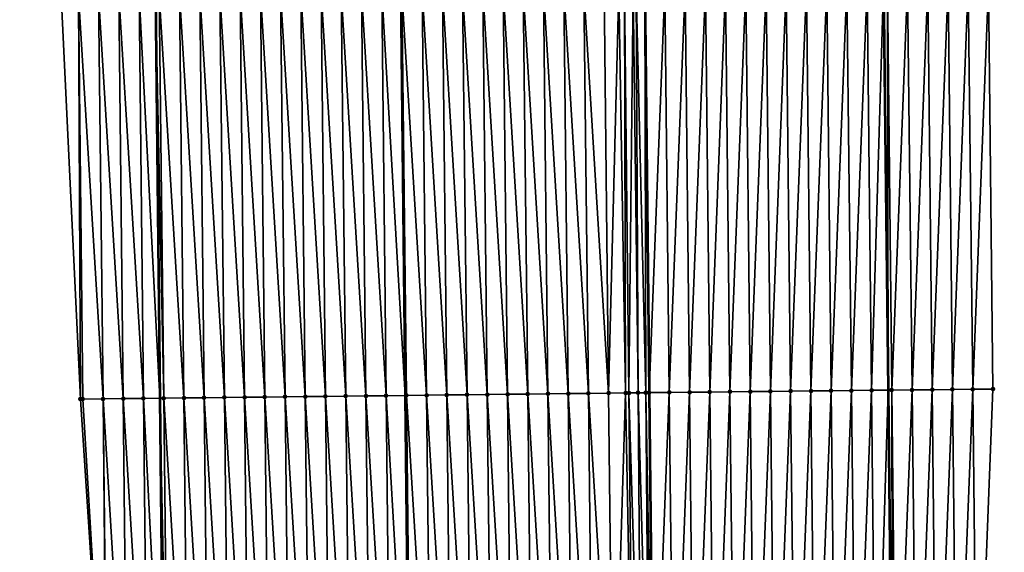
# Model space of a CAD drawing. Header units: feet. Extents: x 2007189 to 2022806, y 818621 to 837694.
# Tile 511 of 656: x 2011316 to 2011364, y 832099 to 832125. Entities that reach past the tile are written whole.
import ezdxf

# ---------------------------------------------------------------- set-up
doc = ezdxf.new("R2010")
doc.units = ezdxf.units.FT
doc.header["$MEASUREMENT"] = 0
for name, color, linetype, lineweight in [('EP_Travel Lane', 172, 'Continuous', 53), ('Road Shots', 141, 'Continuous', 100), ('Road X-Section', 40, 'Continuous', 13), ('STRIPING', 60, 'Continuous', 53)]:
    doc.layers.add(name, color=color, linetype=linetype, lineweight=lineweight)
doc.layers.add('I-77-MM17-21_SB-Surface-Border', color=7, linetype='Continuous')
doc.layers.add('I-77-MM17-21_SB-Surface-TIN', color=7, linetype='Continuous')

msp = doc.modelspace()

# ---------------------------------------------------------------- linework, layer by layer
at = {"layer": 'EP_Travel Lane'}
for points in [[(2011356.303865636, 832326.955355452, 312.9911040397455), (2011356.508024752, 832306.9613754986, 313.4390482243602), (2011356.712182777, 832286.9675023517, 313.891388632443), (2011356.916329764, 832266.9747101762, 314.3882226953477), (2011357.120475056, 832246.9820840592, 314.8918918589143), (2011357.324624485, 832226.9890527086, 315.3788812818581), (2011357.528767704, 832206.9966295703, 315.8909078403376), (2011357.732922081, 832187.0031137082, 316.3579517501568), (2011357.937070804, 832167.0101515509, 316.8477892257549), (2011358.186010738, 832147.0356922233, 317.3389536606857), (2011358.404212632, 832127.0430887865, 317.8372866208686), (2011358.622418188, 832107.0501497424, 318.3218235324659), (2011358.840621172, 832087.0574463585, 318.8160513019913), (2011359.050013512, 832067.0566647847, 319.3026306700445)], [(2011320.229404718, 832326.6001406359, 312.6633552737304), (2011320.433561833, 832306.6063565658, 313.1193621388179), (2011320.637717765, 832286.612688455, 313.5801420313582), (2011320.841858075, 832266.6205501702, 314.1038907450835), (2011321.04600702, 832246.627566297, 314.5928343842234), (2011321.25015646, 832226.6345338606, 315.0797791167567), (2011321.454310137, 832206.6410865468, 315.5496429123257), (2011321.658457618, 832186.6482460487, 316.0444922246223), (2011321.862608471, 832166.6550752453, 316.5257416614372), (2011322.19731269, 832146.6354123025, 317.0341236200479), (2011322.41078247, 832126.6427959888, 317.5340502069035), (2011322.624254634, 832106.6499563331, 318.0248017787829), (2011322.837730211, 832086.6567971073, 318.5024106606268), (2011323.04584078, 832066.6776589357, 318.9931472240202)]]:
    msp.add_polyline3d(points, dxfattribs=at)
at = {"layer": 'I-77-MM17-21_SB-Surface-Border', "color": 3, "linetype": 'Continuous', "lineweight": -3}
for points in [[(2011360.576339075, 832326.9923546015, 312.8212288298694), (2011360.768798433, 832306.9985748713, 313.2820486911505), (2011362.961188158, 832287.0216548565, 313.6444405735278), (2011363.153639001, 832267.0287597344, 314.1416713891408), (2011363.346088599, 832247.0359939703, 314.6442266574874), (2011363.538540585, 832227.0429801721, 315.1365726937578), (2011363.730993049, 832207.0499166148, 315.6268744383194), (2011363.92344892, 832187.0564991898, 316.1026031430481), (2011364.115901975, 832167.0633742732, 316.5903754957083), (2011364.37155247, 832147.0969785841, 317.0826590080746), (2011363.589845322, 832127.0945013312, 317.6237905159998), (2011363.808091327, 832107.101773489, 318.1169875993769), (2011363.026387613, 832087.09898173, 318.6451965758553), (2011363.235850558, 832067.0959751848, 319.1299990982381)], [(2011321.215974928, 832066.6576875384, 318.9463018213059), (2011320.000191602, 832086.6238370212, 318.4208472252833), (2011318.692486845, 832106.6042119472, 317.9087439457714), (2011317.744408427, 832126.5883094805, 317.3882814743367), (2011316.97201691, 832146.5747154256, 316.8838743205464), (2011316.705161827, 832166.601694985, 316.372026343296), (2011316.399777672, 832186.5931513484, 315.8603220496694), (2011315.963001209, 832206.5836005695, 315.3592159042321), (2011315.691599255, 832226.5764894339, 314.8930111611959), (2011315.945215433, 832246.5744630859, 314.4280762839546), (2011316.23489228, 832266.572610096, 313.9559899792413), (2011316.927647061, 832286.5743075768, 313.4703408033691), (2011316.609015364, 832306.5666513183, 313.000406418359), (2011317.983130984, 832326.5768164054, 312.5933194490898)]]:
    msp.add_polyline3d(points, dxfattribs=at)
at = {"layer": 'I-77-MM17-21_SB-Surface-TIN', "color": 128, "linetype": 'Continuous', "lineweight": -3}
for points in [[(2011340.8093911, 832106.857172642, 318.3824271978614), (2011340.591138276, 832126.8505251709, 317.914900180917), (2011339.591205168, 832126.8389394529, 317.8873591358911)], [(2011341.80932419, 832106.8687600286, 318.410036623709), (2011341.591071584, 832126.8620925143, 317.9416860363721), (2011340.591138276, 832126.8505251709, 317.914900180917)], [(2011340.8093911, 832106.857172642, 318.3824271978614), (2011341.80932419, 832106.8687600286, 318.410036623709), (2011340.591138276, 832126.8505251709, 317.914900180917)], [(2011342.809257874, 832106.8802929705, 318.4354083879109), (2011342.591005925, 832126.8735652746, 317.9645845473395), (2011341.591071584, 832126.8620925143, 317.9416860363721)], [(2011341.80932419, 832106.8687600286, 318.410036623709), (2011342.809257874, 832106.8802929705, 318.4354083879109), (2011341.591071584, 832126.8620925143, 317.9416860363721)], [(2011343.809191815, 832106.8918023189, 318.4598104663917), (2011343.590939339, 832126.8851229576, 317.9909733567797), (2011342.591005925, 832126.8735652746, 317.9645845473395)], [(2011342.809257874, 832106.8802929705, 318.4354083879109), (2011343.809191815, 832106.8918023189, 318.4598104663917), (2011342.591005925, 832126.8735652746, 317.9645845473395)], [(2011344.809125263, 832106.9033568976, 318.4860715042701), (2011344.590872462, 832126.8967072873, 318.0184573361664), (2011343.590939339, 832126.8851229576, 317.9909733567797)], [(2011343.809191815, 832106.8918023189, 318.4598104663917), (2011344.809125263, 832106.9033568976, 318.4860715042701), (2011343.590939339, 832126.8851229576, 317.9909733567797)], [(2011344.809125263, 832106.9033568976, 318.4860715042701), (2011345.308499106, 832126.9049450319, 318.0350572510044), (2011344.590872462, 832126.8967072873, 318.0184573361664)], [(2011344.809125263, 832106.9033568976, 318.4860715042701), (2011345.644151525, 832106.9129067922, 318.5039281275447), (2011345.308499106, 832126.9049450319, 318.0350572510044)], [(2011345.644151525, 832106.9129067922, 318.5039281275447), (2011345.590807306, 832126.9081339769, 318.0394623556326), (2011345.308499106, 832126.9049450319, 318.0350572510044)], [(2011345.809060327, 832106.9147634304, 318.5062478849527), (2011346.014740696, 832126.9128420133, 318.042760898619), (2011345.590807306, 832126.9081339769, 318.0394623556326)], [(2011345.644151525, 832106.9129067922, 318.5039281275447), (2011345.809060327, 832106.9147634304, 318.5062478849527), (2011345.590807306, 832126.9081339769, 318.0394623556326)], [(2011345.809060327, 832106.9147634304, 318.5062478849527), (2011346.265541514, 832106.9198328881, 318.5097978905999), (2011346.014740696, 832126.9128420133, 318.042760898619)], [(2011346.265541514, 832106.9198328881, 318.5097978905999), (2011346.173493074, 832126.9145811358, 318.043013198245), (2011346.014740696, 832126.9128420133, 318.042760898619)], [(2011346.640471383, 832106.9239416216, 318.5104511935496), (2011346.59073955, 832126.9191060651, 318.0417867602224), (2011346.173493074, 832126.9145811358, 318.043013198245)], [(2011346.265541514, 832106.9198328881, 318.5097978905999), (2011346.640471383, 832106.9239416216, 318.5104511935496), (2011346.173493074, 832126.9145811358, 318.043013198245)], [(2011347.590690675, 832126.9297340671, 318.0299625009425), (2011346.59073955, 832126.9191060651, 318.0417867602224), (2011346.808992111, 832106.9257767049, 318.5102648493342)], [(2011346.640471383, 832106.9239416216, 318.5104511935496), (2011346.808992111, 832106.9257767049, 318.5102648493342), (2011346.59073955, 832126.9191060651, 318.0417867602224)], [(2011347.808942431, 832106.9364794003, 318.5015102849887), (2011347.590690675, 832126.9297340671, 318.0299625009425), (2011346.808992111, 832106.9257767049, 318.5102648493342)], [(2011347.808942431, 832106.9364794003, 318.5015102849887), (2011348.590637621, 832126.940052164, 318.0054046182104), (2011347.590690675, 832126.9297340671, 318.0299625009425)], [(2011347.808942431, 832106.9364794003, 318.5015102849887), (2011348.808887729, 832106.9469484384, 318.483155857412), (2011348.590637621, 832126.940052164, 318.0054046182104)], [(2011348.808887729, 832106.9469484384, 318.483155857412), (2011349.590584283, 832126.9503962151, 317.9819134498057), (2011348.590637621, 832126.940052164, 318.0054046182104)], [(2011348.808887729, 832106.9469484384, 318.483155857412), (2011349.808833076, 832106.9574129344, 318.4646147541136), (2011349.590584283, 832126.9503962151, 317.9819134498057)], [(2011349.808833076, 832106.9574129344, 318.4646147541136), (2011350.590528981, 832126.9609202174, 317.965818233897), (2011349.590584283, 832126.9503962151, 317.9819134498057)], [(2011349.808833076, 832106.9574129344, 318.4646147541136), (2011350.808777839, 832106.9679309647, 318.4482738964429), (2011350.590528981, 832126.9609202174, 317.965818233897)], [(2011350.808777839, 832106.9679309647, 318.4482738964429), (2011351.590472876, 832126.9715177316, 317.9527443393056), (2011350.590528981, 832126.9609202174, 317.965818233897)], [(2011350.808777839, 832106.9679309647, 318.4482738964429), (2011351.808721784, 832106.9785239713, 318.4350145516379), (2011351.590472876, 832126.9715177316, 317.9527443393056)], [(2011351.808721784, 832106.9785239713, 318.4350145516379), (2011352.590416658, 832126.982125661, 317.9400984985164), (2011351.590472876, 832126.9715177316, 317.9527443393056)], [(2011351.808721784, 832106.9785239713, 318.4350145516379), (2011352.808664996, 832106.9891840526, 318.4245119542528), (2011352.590416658, 832126.982125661, 317.9400984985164)], [(2011352.808664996, 832106.9891840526, 318.4245119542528), (2011353.590359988, 832126.9927749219, 317.9291513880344), (2011352.590416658, 832126.982125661, 317.9400984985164)], [(2011352.808664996, 832106.9891840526, 318.4245119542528), (2011353.808608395, 832106.9998271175, 318.413309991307), (2011353.590359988, 832126.9927749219, 317.9291513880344)], [(2011353.808608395, 832106.9998271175, 318.413309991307), (2011354.590305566, 832127.0032183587, 317.909744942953), (2011353.590359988, 832126.9927749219, 317.9291513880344)], [(2011353.808608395, 832106.9998271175, 318.413309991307), (2011354.808553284, 832107.0103335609, 318.3964929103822), (2011354.590305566, 832127.0032183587, 317.909744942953)], [(2011354.808553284, 832107.0103335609, 318.3964929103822), (2011355.590250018, 832127.0137648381, 317.8945735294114), (2011354.590305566, 832127.0032183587, 317.909744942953)], [(2011354.808553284, 832107.0103335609, 318.3964929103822), (2011355.808498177, 832107.0208396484, 318.3796612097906), (2011355.590250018, 832127.0137648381, 317.8945735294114)], [(2011355.808498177, 832107.0208396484, 318.3796612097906), (2011356.590194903, 832127.0242716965, 317.8777736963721), (2011355.590250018, 832127.0137648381, 317.8945735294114)], [(2011355.808498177, 832107.0208396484, 318.3796612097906), (2011356.808442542, 832107.0313941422, 318.3648189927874), (2011356.590194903, 832127.0242716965, 317.8777736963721)], [(2011356.808442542, 832107.0313941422, 318.3648189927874), (2011357.590141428, 832127.0346283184, 317.8547991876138), (2011356.590194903, 832127.0242716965, 317.8777736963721)], [(2011356.808442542, 832107.0313941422, 318.3648189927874), (2011357.808389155, 832107.0417427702, 318.3415157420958), (2011357.590141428, 832127.0346283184, 317.8547991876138)], [(2011357.808389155, 832107.0417427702, 318.3415157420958), (2011358.404212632, 832127.0430887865, 317.8372866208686), (2011357.590141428, 832127.0346283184, 317.8547991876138)], [(2011357.808389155, 832107.0417427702, 318.3415157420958), (2011358.622418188, 832107.0501497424, 318.3218235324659), (2011358.404212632, 832127.0430887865, 317.8372866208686)], [(2011358.590087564, 832127.0450205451, 317.8332880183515), (2011358.404212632, 832127.0430887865, 317.8372866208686), (2011358.622418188, 832107.0501497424, 318.3218235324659)], [(2011358.808336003, 832107.0520698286, 318.3173259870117), (2011359.590037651, 832127.0550508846, 317.7969033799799), (2011358.590087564, 832127.0450205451, 317.8332880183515)], [(2011358.808336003, 832107.0520698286, 318.3173259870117), (2011358.590087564, 832127.0450205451, 317.8332880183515), (2011358.622418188, 832107.0501497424, 318.3218235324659)], [(2011358.808336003, 832107.0520698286, 318.3173259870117), (2011359.808283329, 832107.0623530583, 318.2913348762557), (2011359.590037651, 832127.0550508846, 317.7969033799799)], [(2011359.808283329, 832107.0623530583, 318.2913348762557), (2011360.589988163, 832127.0650422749, 317.7589179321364), (2011359.590037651, 832127.0550508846, 317.7969033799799)], [(2011359.808283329, 832107.0623530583, 318.2913348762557), (2011360.808233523, 832107.0723735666, 318.2545459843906), (2011360.589988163, 832127.0650422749, 317.7589179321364)], [(2011360.808233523, 832107.0723735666, 318.2545459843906), (2011361.589940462, 832127.0748700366, 317.7142073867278), (2011360.589988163, 832127.0650422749, 317.7589179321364)], [(2011360.808233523, 832107.0723735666, 318.2545459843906), (2011361.808186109, 832107.0821749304, 318.2087502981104), (2011361.589940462, 832127.0748700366, 317.7142073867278)], [(2011361.808186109, 832107.0821749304, 318.2087502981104), (2011362.589893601, 832127.0846206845, 317.6663274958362), (2011361.589940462, 832127.0748700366, 317.7142073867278)], [(2011361.808186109, 832107.0821749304, 318.2087502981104), (2011362.808138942, 832107.0919536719, 318.1620248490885), (2011362.589893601, 832127.0846206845, 317.6663274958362)], [(2011362.808138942, 832107.0919536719, 318.1620248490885), (2011363.589845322, 832127.0945013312, 317.6237905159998), (2011362.589893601, 832127.0846206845, 317.6663274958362)], [(2011362.808138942, 832107.0919536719, 318.1620248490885), (2011363.808091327, 832107.101773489, 318.1169875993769), (2011363.589845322, 832127.0945013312, 317.6237905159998)], [(2011318.692486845, 832106.6042119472, 317.9087439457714), (2011318.592581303, 832126.5982592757, 317.4166745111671), (2011317.744408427, 832126.5883094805, 317.3882814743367)], [(2011319.810757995, 832106.6173389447, 317.9465367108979), (2011319.592512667, 832126.6100047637, 317.4507820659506), (2011318.592581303, 832126.5982592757, 317.4166745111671)], [(2011318.692486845, 832106.6042119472, 317.9087439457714), (2011318.810826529, 832106.6056028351, 317.9128148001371), (2011318.592581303, 832126.5982592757, 317.4166745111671)], [(2011318.810826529, 832106.6056028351, 317.9128148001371), (2011319.810757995, 832106.6173389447, 317.9465367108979), (2011318.592581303, 832126.5982592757, 317.4166745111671)], [(2011320.810690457, 832106.628983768, 317.9765067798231), (2011320.592444, 832126.6217530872, 317.4850061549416), (2011319.592512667, 832126.6100047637, 317.4507820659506)], [(2011319.810757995, 832106.6173389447, 317.9465367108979), (2011320.810690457, 832106.628983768, 317.9765067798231), (2011319.592512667, 832126.6100047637, 317.4507820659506)], [(2011321.81062345, 832106.6405800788, 318.0044829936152), (2011321.592376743, 832126.6333721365, 317.5139171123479), (2011320.592444, 832126.6217530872, 317.4850061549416)], [(2011320.810690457, 832106.628983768, 317.9765067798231), (2011321.81062345, 832106.6405800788, 318.0044829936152), (2011320.592444, 832126.6217530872, 317.4850061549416)], [(2011321.592376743, 832126.6333721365, 317.5139171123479), (2011322.624254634, 832106.6499563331, 318.0248017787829), (2011322.41078247, 832126.6427959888, 317.5340502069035)], [(2011321.81062345, 832106.6405800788, 318.0044829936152), (2011322.624254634, 832106.6499563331, 318.0248017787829), (2011321.592376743, 832126.6333721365, 317.5139171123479)], [(2011322.81055724, 832106.6521032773, 318.0294543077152), (2011322.592310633, 832126.6448862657, 317.5385158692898), (2011322.41078247, 832126.6427959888, 317.5340502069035)], [(2011322.81055724, 832106.6521032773, 318.0294543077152), (2011322.41078247, 832126.6427959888, 317.5340502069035), (2011322.624254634, 832106.6499563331, 318.0248017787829)], [(2011323.810492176, 832106.663521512, 318.0501116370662), (2011323.59224392, 832126.6564555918, 317.5653832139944), (2011322.592310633, 832126.6448862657, 317.5385158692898)], [(2011322.81055724, 832106.6521032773, 318.0294543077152), (2011323.810492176, 832106.663521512, 318.0501116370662), (2011322.592310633, 832126.6448862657, 317.5385158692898)], [(2011324.81042764, 832106.6748913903, 318.0687815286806), (2011324.592177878, 832126.667963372, 317.5897210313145), (2011323.59224392, 832126.6564555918, 317.5653832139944)], [(2011323.810492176, 832106.663521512, 318.0501116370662), (2011324.81042764, 832106.6748913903, 318.0687815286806), (2011323.59224392, 832126.6564555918, 317.5653832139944)], [(2011325.810363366, 832106.6862373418, 318.0864680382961), (2011325.592113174, 832126.6793486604, 317.6090244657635), (2011324.592177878, 832126.667963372, 317.5897210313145)], [(2011324.81042764, 832106.6748913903, 318.0687815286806), (2011325.810363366, 832106.6862373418, 318.0864680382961), (2011324.592177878, 832126.667963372, 317.5897210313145)], [(2011326.81029997, 832106.6975027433, 318.1008439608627), (2011326.592049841, 832126.6906083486, 317.6231657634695), (2011325.592113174, 832126.6793486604, 317.6090244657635)], [(2011325.810363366, 832106.6862373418, 318.0864680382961), (2011326.81029997, 832106.6975027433, 318.1008439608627), (2011325.592113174, 832126.6793486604, 317.6090244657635)], [(2011327.810236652, 832106.7087610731, 318.1149292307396), (2011327.591986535, 832126.7018655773, 317.6372059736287), (2011326.592049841, 832126.6906083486, 317.6231657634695)], [(2011326.81029997, 832106.6975027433, 318.1008439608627), (2011327.810236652, 832106.7087610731, 318.1149292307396), (2011326.592049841, 832126.6906083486, 317.6231657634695)], [(2011328.81017277, 832106.7200709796, 318.1311342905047), (2011328.59192246, 832126.713193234, 317.6541407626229), (2011327.591986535, 832126.7018655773, 317.6372059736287)], [(2011327.810236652, 832106.7087610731, 318.1149292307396), (2011328.81017277, 832106.7200709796, 318.1311342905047), (2011327.591986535, 832126.7018655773, 317.6372059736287)], [(2011329.810109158, 832106.7313562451, 318.146326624), (2011329.591858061, 832126.724550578, 317.6722956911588), (2011328.59192246, 832126.713193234, 317.6541407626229)], [(2011328.81017277, 832106.7200709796, 318.1311342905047), (2011329.810109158, 832106.7313562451, 318.146326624), (2011328.59192246, 832126.713193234, 317.6541407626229)], [(2011330.810045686, 832106.742628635, 318.160989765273), (2011330.591793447, 832126.7359275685, 317.6912580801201), (2011329.591858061, 832126.724550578, 317.6722956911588)], [(2011329.810109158, 832106.7313562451, 318.146326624), (2011330.810045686, 832106.742628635, 318.160989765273), (2011329.591858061, 832126.724550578, 317.6722956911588)], [(2011331.80998218, 832106.7539041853, 318.1757827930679), (2011331.591730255, 832126.747174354, 317.70486908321), (2011330.591793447, 832126.7359275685, 317.6912580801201)], [(2011330.810045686, 832106.742628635, 318.160989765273), (2011331.80998218, 832106.7539041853, 318.1757827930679), (2011330.591793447, 832126.7359275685, 317.6912580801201)], [(2011332.809917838, 832106.7652563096, 318.1937230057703), (2011332.591666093, 832126.758509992, 317.722131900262), (2011331.591730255, 832126.747174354, 317.70486908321)], [(2011331.80998218, 832106.7539041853, 318.1757827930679), (2011332.809917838, 832106.7652563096, 318.1937230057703), (2011331.591730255, 832126.747174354, 317.70486908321)], [(2011333.809853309, 832106.7766255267, 318.2123657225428), (2011333.591601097, 832126.7699219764, 317.7425325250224), (2011332.591666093, 832126.758509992, 317.722131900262)], [(2011332.809917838, 832106.7652563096, 318.1937230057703), (2011333.809853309, 832106.7766255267, 318.2123657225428), (2011332.591666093, 832126.758509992, 317.722131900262)], [(2011333.591601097, 832126.7699219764, 317.7425325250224), (2011334.745852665, 832106.7873051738, 318.2313525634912), (2011334.527556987, 832126.7805914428, 317.7611206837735)], [(2011333.809853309, 832106.7766255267, 318.2123657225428), (2011334.745852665, 832106.7873051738, 318.2313525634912), (2011333.591601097, 832126.7699219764, 317.7425325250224)], [(2011334.809788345, 832106.7880346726, 318.2326495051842), (2011334.591536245, 832126.781320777, 317.7623913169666), (2011334.527556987, 832126.7805914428, 317.7611206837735)], [(2011334.809788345, 832106.7880346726, 318.2326495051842), (2011334.527556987, 832126.7805914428, 317.7611206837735), (2011334.745852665, 832106.7873051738, 318.2313525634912)], [(2011335.809722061, 832106.799564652, 318.2578995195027), (2011335.59146939, 832126.7929031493, 317.7897948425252), (2011334.591536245, 832126.781320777, 317.7623913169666)], [(2011334.809788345, 832106.7880346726, 318.2326495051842), (2011335.809722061, 832106.799564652, 318.2578995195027), (2011334.591536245, 832126.781320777, 317.7623913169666)], [(2011336.809655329, 832106.8111357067, 318.2848377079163), (2011336.591403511, 832126.8043960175, 317.8135197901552), (2011335.59146939, 832126.7929031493, 317.7897948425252)], [(2011335.809722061, 832106.799564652, 318.2578995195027), (2011336.809655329, 832106.8111357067, 318.2848377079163), (2011335.59146939, 832126.7929031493, 317.7897948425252)], [(2011337.809588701, 832106.8226972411, 318.3113846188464), (2011337.591337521, 832126.8158991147, 317.8376651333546), (2011336.591403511, 832126.8043960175, 317.8135197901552)], [(2011336.809655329, 832106.8111357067, 318.2848377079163), (2011337.809588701, 832106.8226972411, 318.3113846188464), (2011336.591403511, 832126.8043960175, 317.8135197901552)], [(2011338.809522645, 832106.8342063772, 318.335777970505), (2011338.591271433, 832126.8274111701, 317.8621786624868), (2011337.591337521, 832126.8158991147, 317.8376651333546)], [(2011337.809588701, 832106.8226972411, 318.3113846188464), (2011338.809522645, 832106.8342063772, 318.335777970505), (2011337.591337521, 832126.8158991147, 317.8376651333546)], [(2011339.80945729, 832106.8456512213, 318.3575289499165), (2011339.591205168, 832126.8389394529, 317.8873591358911), (2011338.591271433, 832126.8274111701, 317.8621786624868)], [(2011338.809522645, 832106.8342063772, 318.335777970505), (2011339.80945729, 832106.8456512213, 318.3575289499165), (2011338.591271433, 832126.8274111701, 317.8621786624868)], [(2011339.80945729, 832106.8456512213, 318.3575289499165), (2011340.8093911, 832106.857172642, 318.3824271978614), (2011339.591205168, 832126.8389394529, 317.8873591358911)], [(2011344.027442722, 832086.8986254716, 318.9345570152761), (2011343.809191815, 832106.8918023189, 318.4598104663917), (2011342.809257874, 832106.8802929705, 318.4354083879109)], [(2011345.027376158, 832086.9101811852, 318.9608648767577), (2011344.809125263, 832106.9033568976, 318.4860715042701), (2011343.809191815, 832106.8918023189, 318.4598104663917)], [(2011344.027442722, 832086.8986254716, 318.9345570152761), (2011345.027376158, 832086.9101811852, 318.9608648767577), (2011343.809191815, 832106.8918023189, 318.4598104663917)], [(2011345.027376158, 832086.9101811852, 318.9608648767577), (2011345.644151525, 832106.9129067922, 318.5039281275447), (2011344.809125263, 832106.9033568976, 318.4860715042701)], [(2011345.027376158, 832086.9101811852, 318.9608648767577), (2011346.027310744, 832086.9216314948, 318.9828406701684), (2011345.644151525, 832106.9129067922, 318.5039281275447)], [(2011346.027310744, 832086.9216314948, 318.9828406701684), (2011345.809060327, 832106.9147634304, 318.5062478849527), (2011345.644151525, 832106.9129067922, 318.5039281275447)], [(2011346.415514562, 832086.9260103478, 318.9886398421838), (2011346.265541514, 832106.9198328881, 318.5097978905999), (2011345.809060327, 832106.9147634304, 318.5062478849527)], [(2011346.027310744, 832086.9216314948, 318.9828406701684), (2011346.415514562, 832086.9260103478, 318.9886398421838), (2011345.809060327, 832106.9147634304, 318.5062478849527)], [(2011346.816632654, 832086.9304683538, 318.9918984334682), (2011346.640471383, 832106.9239416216, 318.5104511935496), (2011346.265541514, 832106.9198328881, 318.5097978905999)], [(2011346.415514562, 832086.9260103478, 318.9886398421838), (2011346.816632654, 832086.9304683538, 318.9918984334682), (2011346.265541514, 832106.9198328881, 318.5097978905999)], [(2011347.012525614, 832086.9326187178, 318.9923892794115), (2011346.808992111, 832106.9257767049, 318.5102648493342), (2011346.640471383, 832106.9239416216, 318.5104511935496)], [(2011346.816632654, 832086.9304683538, 318.9918984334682), (2011347.012525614, 832086.9326187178, 318.9923892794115), (2011346.640471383, 832106.9239416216, 318.5104511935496)], [(2011347.808942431, 832106.9364794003, 318.5015102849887), (2011346.808992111, 832106.9257767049, 318.5102648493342), (2011347.027241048, 832086.9327792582, 318.9923852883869)], [(2011347.012525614, 832086.9326187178, 318.9923892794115), (2011347.027241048, 832086.9327792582, 318.9923852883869), (2011346.808992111, 832106.9257767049, 318.5102648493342)], [(2011348.027190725, 832086.9435419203, 318.9860955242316), (2011347.808942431, 832106.9364794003, 318.5015102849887), (2011347.027241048, 832086.9327792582, 318.9923852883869)], [(2011348.027190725, 832086.9435419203, 318.9860955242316), (2011348.808887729, 832106.9469484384, 318.483155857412), (2011347.808942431, 832106.9364794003, 318.5015102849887)], [(2011348.027190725, 832086.9435419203, 318.9860955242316), (2011349.027136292, 832086.9539863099, 318.9667282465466), (2011348.808887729, 832106.9469484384, 318.483155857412)], [(2011349.027136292, 832086.9539863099, 318.9667282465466), (2011349.808833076, 832106.9574129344, 318.4646147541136), (2011348.808887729, 832106.9469484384, 318.483155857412)], [(2011349.027136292, 832086.9539863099, 318.9667282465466), (2011350.027081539, 832086.9644600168, 318.9485658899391), (2011349.808833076, 832106.9574129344, 318.4646147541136)], [(2011350.027081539, 832086.9644600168, 318.9485658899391), (2011350.808777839, 832106.9679309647, 318.4482738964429), (2011349.808833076, 832106.9574129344, 318.4646147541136)], [(2011350.027081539, 832086.9644600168, 318.9485658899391), (2011351.027026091, 832086.974997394, 318.9330203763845), (2011350.808777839, 832106.9679309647, 318.4482738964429)], [(2011351.027026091, 832086.974997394, 318.9330203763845), (2011351.808721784, 832106.9785239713, 318.4350145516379), (2011350.808777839, 832106.9679309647, 318.4482738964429)], [(2011351.027026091, 832086.974997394, 318.9330203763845), (2011352.02697022, 832086.9855734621, 318.9190650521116), (2011351.808721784, 832106.9785239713, 318.4350145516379)], [(2011352.02697022, 832086.9855734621, 318.9190650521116), (2011352.808664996, 832106.9891840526, 318.4245119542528), (2011351.808721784, 832106.9785239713, 318.4350145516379)], [(2011352.02697022, 832086.9855734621, 318.9190650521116), (2011353.02691296, 832086.9962768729, 318.9103434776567), (2011352.808664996, 832106.9891840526, 318.4245119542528)], [(2011353.02691296, 832086.9962768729, 318.9103434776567), (2011353.808608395, 832106.9998271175, 318.413309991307), (2011352.808664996, 832106.9891840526, 318.4245119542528)], [(2011353.02691296, 832086.9962768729, 318.9103434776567), (2011354.026855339, 832087.0070132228, 318.9029756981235), (2011353.808608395, 832106.9998271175, 318.413309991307)], [(2011354.026855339, 832087.0070132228, 318.9029756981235), (2011354.808553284, 832107.0103335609, 318.3964929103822), (2011353.808608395, 832106.9998271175, 318.413309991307)], [(2011354.026855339, 832087.0070132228, 318.9029756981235), (2011355.026799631, 832087.0175744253, 318.888409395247), (2011354.808553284, 832107.0103335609, 318.3964929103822)], [(2011355.026799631, 832087.0175744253, 318.888409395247), (2011355.808498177, 832107.0208396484, 318.3796612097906), (2011354.808553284, 832107.0103335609, 318.3964929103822)], [(2011355.026799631, 832087.0175744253, 318.888409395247), (2011356.026745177, 832087.0280206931, 318.8691193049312), (2011355.808498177, 832107.0208396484, 318.3796612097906)], [(2011356.026745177, 832087.0280206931, 318.8691193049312), (2011356.808442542, 832107.0313941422, 318.3648189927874), (2011355.808498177, 832107.0208396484, 318.3796612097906)], [(2011356.026745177, 832087.0280206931, 318.8691193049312), (2011357.026689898, 832087.0385425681, 318.8529366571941), (2011356.808442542, 832107.0313941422, 318.3648189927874)], [(2011357.026689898, 832087.0385425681, 318.8529366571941), (2011357.808389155, 832107.0417427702, 318.3415157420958), (2011356.808442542, 832107.0313941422, 318.3648189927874)], [(2011357.026689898, 832087.0385425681, 318.8529366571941), (2011358.026634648, 832087.0490618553, 318.836647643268), (2011357.808389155, 832107.0417427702, 318.3415157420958)], [(2011358.026634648, 832087.0490618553, 318.836647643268), (2011358.622418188, 832107.0501497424, 318.3218235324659), (2011357.808389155, 832107.0417427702, 318.3415157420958)], [(2011358.026634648, 832087.0490618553, 318.836647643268), (2011358.840621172, 832087.0574463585, 318.8160513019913), (2011358.622418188, 832107.0501497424, 318.3218235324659)], [(2011358.808336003, 832107.0520698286, 318.3173259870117), (2011358.622418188, 832107.0501497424, 318.3218235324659), (2011358.840621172, 832087.0574463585, 318.8160513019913)], [(2011359.026581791, 832087.0593618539, 318.8113459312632), (2011359.808283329, 832107.0623530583, 318.2913348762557), (2011358.808336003, 832107.0520698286, 318.3173259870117)], [(2011359.026581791, 832087.0593618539, 318.8113459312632), (2011358.808336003, 832107.0520698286, 318.3173259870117), (2011358.840621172, 832087.0574463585, 318.8160513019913)], [(2011359.026581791, 832087.0593618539, 318.8113459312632), (2011360.026531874, 832087.0693925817, 318.7749772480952), (2011359.808283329, 832107.0623530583, 318.2913348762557)], [(2011360.026531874, 832087.0693925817, 318.7749772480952), (2011360.808233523, 832107.0723735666, 318.2545459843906), (2011359.808283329, 832107.0623530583, 318.2913348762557)], [(2011360.026531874, 832087.0693925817, 318.7749772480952), (2011361.02648249, 832087.0793744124, 318.7365989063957), (2011360.808233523, 832107.0723735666, 318.2545459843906)], [(2011361.02648249, 832087.0793744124, 318.7365989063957), (2011361.808186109, 832107.0821749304, 318.2087502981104), (2011360.808233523, 832107.0723735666, 318.2545459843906)], [(2011361.02648249, 832087.0793744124, 318.7365989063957), (2011362.026433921, 832087.089281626, 318.6951538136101), (2011361.808186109, 832107.0821749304, 318.2087502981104)], [(2011362.026433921, 832087.089281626, 318.6951538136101), (2011362.808138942, 832107.0919536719, 318.1620248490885), (2011361.808186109, 832107.0821749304, 318.2087502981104)], [(2011362.026433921, 832087.089281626, 318.6951538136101), (2011363.026387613, 832087.09898173, 318.6451965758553), (2011362.808138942, 832107.0919536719, 318.1620248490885)], [(2011363.026387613, 832087.09898173, 318.6451965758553), (2011363.808091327, 832107.101773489, 318.1169875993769), (2011362.808138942, 832107.0919536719, 318.1620248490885)], [(2011318.692486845, 832106.6042119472, 317.9087439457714), (2011320.000191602, 832086.6238370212, 318.4208472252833), (2011318.810826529, 832106.6056028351, 317.9128148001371)], [(2011318.810826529, 832106.6056028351, 317.9128148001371), (2011320.000191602, 832086.6238370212, 318.4208472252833), (2011319.810757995, 832106.6173389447, 317.9465367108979)], [(2011321.02894068, 832086.6358696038, 318.4538252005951), (2011320.810690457, 832106.628983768, 317.9765067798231), (2011319.810757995, 832106.6173389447, 317.9465367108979)], [(2011320.029008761, 832086.6241749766, 318.4218080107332), (2011319.810757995, 832106.6173389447, 317.9465367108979), (2011320.000191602, 832086.6238370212, 318.4208472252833)], [(2011320.029008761, 832086.6241749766, 318.4218080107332), (2011321.02894068, 832086.6358696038, 318.4538252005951), (2011319.810757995, 832106.6173389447, 317.9465367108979)], [(2011322.028873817, 832086.6474526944, 318.481258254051), (2011321.81062345, 832106.6405800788, 318.0044829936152), (2011320.810690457, 832106.628983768, 317.9765067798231)], [(2011321.02894068, 832086.6358696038, 318.4538252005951), (2011322.028873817, 832086.6474526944, 318.481258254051), (2011320.810690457, 832106.628983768, 317.9765067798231)], [(2011321.81062345, 832106.6405800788, 318.0044829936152), (2011322.837730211, 832086.6567971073, 318.5024106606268), (2011322.624254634, 832106.6499563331, 318.0248017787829)], [(2011322.028873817, 832086.6474526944, 318.481258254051), (2011322.837730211, 832086.6567971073, 318.5024106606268), (2011321.81062345, 832106.6405800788, 318.0044829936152)], [(2011323.028807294, 832086.6590045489, 318.5074075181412), (2011322.81055724, 832106.6521032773, 318.0294543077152), (2011322.624254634, 832106.6499563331, 318.0248017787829)], [(2011323.028807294, 832086.6590045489, 318.5074075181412), (2011322.624254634, 832106.6499563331, 318.0248017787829), (2011322.837730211, 832086.6567971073, 318.5024106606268)], [(2011324.028741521, 832086.6704877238, 318.5307340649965), (2011323.810492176, 832106.663521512, 318.0501116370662), (2011322.81055724, 832106.6521032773, 318.0294543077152)], [(2011323.028807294, 832086.6590045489, 318.5074075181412), (2011324.028741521, 832086.6704877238, 318.5307340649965), (2011322.81055724, 832106.6521032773, 318.0294543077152)], [(2011325.028676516, 832086.6819006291, 318.55117254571), (2011324.81042764, 832106.6748913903, 318.0687815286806), (2011323.810492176, 832106.663521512, 318.0501116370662)], [(2011324.028741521, 832086.6704877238, 318.5307340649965), (2011325.028676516, 832086.6819006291, 318.55117254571), (2011323.810492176, 832106.663521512, 318.0501116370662)], [(2011326.028612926, 832086.6931838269, 318.5662800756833), (2011325.810363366, 832106.6862373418, 318.0864680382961), (2011324.81042764, 832106.6748913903, 318.0687815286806)], [(2011325.028676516, 832086.6819006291, 318.55117254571), (2011326.028612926, 832086.6931838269, 318.5662800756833), (2011324.81042764, 832106.6748913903, 318.0687815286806)], [(2011327.028549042, 832086.7044939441, 318.5824939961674), (2011326.81029997, 832106.6975027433, 318.1008439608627), (2011325.810363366, 832106.6862373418, 318.0864680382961)], [(2011326.028612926, 832086.6931838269, 318.5662800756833), (2011327.028549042, 832086.7044939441, 318.5824939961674), (2011325.810363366, 832106.6862373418, 318.0864680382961)], [(2011328.02848495, 832086.7158231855, 318.5994939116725), (2011327.810236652, 832106.7087610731, 318.1149292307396), (2011326.81029997, 832106.6975027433, 318.1008439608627)], [(2011327.028549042, 832086.7044939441, 318.5824939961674), (2011328.02848495, 832086.7158231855, 318.5994939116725), (2011326.81029997, 832106.6975027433, 318.1008439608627)], [(2011329.028421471, 832086.7270962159, 318.6141835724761), (2011328.81017277, 832106.7200709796, 318.1311342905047), (2011327.810236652, 832106.7087610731, 318.1149292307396)], [(2011328.02848495, 832086.7158231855, 318.5994939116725), (2011329.028421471, 832086.7270962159, 318.6141835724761), (2011327.810236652, 832106.7087610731, 318.1149292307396)], [(2011330.028358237, 832086.7383468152, 318.6279513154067), (2011329.810109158, 832106.7313562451, 318.146326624), (2011328.81017277, 832106.7200709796, 318.1311342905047)], [(2011329.028421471, 832086.7270962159, 318.6141835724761), (2011330.028358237, 832086.7383468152, 318.6279513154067), (2011328.81017277, 832106.7200709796, 318.1311342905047)], [(2011331.028294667, 832086.7496282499, 318.6429863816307), (2011330.810045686, 832106.742628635, 318.160989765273), (2011329.810109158, 832106.7313562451, 318.146326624)], [(2011330.028358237, 832086.7383468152, 318.6279513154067), (2011331.028294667, 832086.7496282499, 318.6429863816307), (2011329.810109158, 832106.7313562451, 318.146326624)], [(2011332.028230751, 832086.7609413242, 318.6593218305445), (2011331.80998218, 832106.7539041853, 318.1757827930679), (2011330.810045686, 832106.742628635, 318.160989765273)], [(2011331.028294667, 832086.7496282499, 318.6429863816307), (2011332.028230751, 832086.7609413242, 318.6593218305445), (2011330.810045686, 832106.742628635, 318.160989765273)], [(2011333.028166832, 832086.7722546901, 318.6756692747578), (2011332.809917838, 832106.7652563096, 318.1937230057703), (2011331.80998218, 832106.7539041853, 318.1757827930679)], [(2011332.028230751, 832086.7609413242, 318.6593218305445), (2011333.028166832, 832086.7722546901, 318.6756692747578), (2011331.80998218, 832106.7539041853, 318.1757827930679)], [(2011334.028102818, 832086.783576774, 318.6923750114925), (2011333.809853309, 832106.7766255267, 318.2123657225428), (2011332.809917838, 832106.7652563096, 318.1937230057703)], [(2011333.028166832, 832086.7722546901, 318.6756692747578), (2011334.028102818, 832086.783576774, 318.6923750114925), (2011332.809917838, 832106.7652563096, 318.1937230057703)], [(2011333.809853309, 832106.7766255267, 318.2123657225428), (2011334.964146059, 832086.7942281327, 318.7101798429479), (2011334.745852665, 832106.7873051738, 318.2313525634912)], [(2011334.028102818, 832086.783576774, 318.6923750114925), (2011334.964146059, 832086.7942281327, 318.7101798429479), (2011333.809853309, 832106.7766255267, 318.2123657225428)], [(2011335.028038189, 832086.7949551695, 318.7113951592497), (2011334.809788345, 832106.7880346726, 318.2326495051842), (2011334.745852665, 832106.7873051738, 318.2313525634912)], [(2011335.028038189, 832086.7949551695, 318.7113951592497), (2011334.745852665, 832106.7873051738, 318.2313525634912), (2011334.964146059, 832086.7942281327, 318.7101798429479)], [(2011336.027972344, 832086.806444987, 318.7349947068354), (2011335.809722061, 832106.799564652, 318.2578995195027), (2011334.809788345, 832106.7880346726, 318.2326495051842)], [(2011335.028038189, 832086.7949551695, 318.7113951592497), (2011336.027972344, 832086.806444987, 318.7349947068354), (2011334.809788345, 832106.7880346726, 318.2326495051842)], [(2011337.027906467, 832086.8179376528, 318.7587113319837), (2011336.809655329, 832106.8111357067, 318.2848377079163), (2011335.809722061, 832106.799564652, 318.2578995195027)], [(2011336.027972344, 832086.806444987, 318.7349947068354), (2011337.027906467, 832086.8179376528, 318.7587113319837), (2011335.809722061, 832106.799564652, 318.2578995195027)], [(2011338.02784061, 832086.8294286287, 318.7823584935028), (2011337.809588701, 832106.8226972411, 318.3113846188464), (2011336.809655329, 832106.8111357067, 318.2848377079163)], [(2011337.027906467, 832086.8179376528, 318.7587113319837), (2011338.02784061, 832086.8294286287, 318.7823584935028), (2011336.809655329, 832106.8111357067, 318.2848377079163)], [(2011339.027774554, 832086.8409376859, 318.8067487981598), (2011338.809522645, 832106.8342063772, 318.335777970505), (2011337.809588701, 832106.8226972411, 318.3113846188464)], [(2011338.02784061, 832086.8294286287, 318.7823584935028), (2011339.027774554, 832086.8409376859, 318.8067487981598), (2011337.809588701, 832106.8226972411, 318.3113846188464)], [(2011340.027707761, 832086.8525143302, 318.8339169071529), (2011339.80945729, 832106.8456512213, 318.3575289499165), (2011338.809522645, 832106.8342063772, 318.335777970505)], [(2011339.027774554, 832086.8409376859, 318.8067487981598), (2011340.027707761, 832086.8525143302, 318.8339169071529), (2011338.809522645, 832106.8342063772, 318.335777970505)], [(2011341.027641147, 832086.8640745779, 318.8604111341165), (2011340.8093911, 832106.857172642, 318.3824271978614), (2011339.80945729, 832106.8456512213, 318.3575289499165)], [(2011340.027707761, 832086.8525143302, 318.8339169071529), (2011341.027641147, 832086.8640745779, 318.8604111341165), (2011339.80945729, 832106.8456512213, 318.3575289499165)], [(2011342.02757502, 832086.8755902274, 318.8850723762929), (2011341.80932419, 832106.8687600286, 318.410036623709), (2011340.8093911, 832106.857172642, 318.3824271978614)], [(2011341.027641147, 832086.8640745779, 318.8604111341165), (2011342.02757502, 832086.8755902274, 318.8850723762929), (2011340.8093911, 832106.857172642, 318.3824271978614)], [(2011343.027509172, 832086.8870802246, 318.9086793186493), (2011342.809257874, 832106.8802929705, 318.4354083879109), (2011341.80932419, 832106.8687600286, 318.410036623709)], [(2011342.02757502, 832086.8755902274, 318.8850723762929), (2011343.027509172, 832086.8870802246, 318.9086793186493), (2011341.80932419, 832106.8687600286, 318.410036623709)], [(2011343.027509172, 832086.8870802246, 318.9086793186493), (2011344.027442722, 832086.8986254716, 318.9345570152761), (2011342.809257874, 832106.8802929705, 318.4354083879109)]]:
    msp.add_3dface(points, dxfattribs=at)
at = {"layer": 'Road Shots', "lineweight": 100}
for p in [(2011343.809191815, 832106.8918023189, 318.4598104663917), (2011344.809125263, 832106.9033568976, 318.4860715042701), (2011345.644151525, 832106.9129067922, 318.5039281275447), (2011345.809060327, 832106.9147634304, 318.5062478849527), (2011346.265541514, 832106.9198328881, 318.5097978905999), (2011346.640471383, 832106.9239416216, 318.5104511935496), (2011346.808999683, 832106.9257767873, 318.5102648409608), (2011347.808942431, 832106.9364794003, 318.5015102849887), (2011348.808887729, 832106.9469484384, 318.483155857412), (2011349.808833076, 832106.9574129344, 318.4646147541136), (2011350.808777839, 832106.9679309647, 318.4482738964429), (2011351.808721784, 832106.9785239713, 318.4350145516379), (2011352.808664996, 832106.9891840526, 318.4245119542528), (2011353.808608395, 832106.9998271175, 318.413309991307), (2011354.808553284, 832107.0103335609, 318.3964929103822), (2011355.808498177, 832107.0208396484, 318.3796612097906), (2011356.808442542, 832107.0313941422, 318.3648189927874), (2011357.808389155, 832107.0417427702, 318.3415157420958), (2011358.808336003, 832107.0520698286, 318.3173259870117), (2011359.808283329, 832107.0623530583, 318.2913348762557), (2011360.808233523, 832107.0723735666, 318.2545459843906), (2011361.808186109, 832107.0821749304, 318.2087502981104), (2011362.808138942, 832107.0919536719, 318.1620248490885), (2011363.808091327, 832107.101773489, 318.1169875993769), (2011318.692486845, 832106.6042119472, 317.9087439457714), (2011318.810826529, 832106.6056028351, 317.9128148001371), (2011319.810757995, 832106.6173389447, 317.9465367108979), (2011320.810690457, 832106.628983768, 317.9765067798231), (2011321.81062345, 832106.6405800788, 318.0044829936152), (2011322.81055724, 832106.6521032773, 318.0294543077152), (2011323.810492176, 832106.663521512, 318.0501116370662), (2011324.81042764, 832106.6748913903, 318.0687815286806), (2011325.810363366, 832106.6862373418, 318.0864680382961), (2011326.81029997, 832106.6975027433, 318.1008439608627), (2011327.810236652, 832106.7087610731, 318.1149292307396), (2011328.81017277, 832106.7200709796, 318.1311342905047), (2011329.810109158, 832106.7313562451, 318.146326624), (2011330.810045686, 832106.742628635, 318.160989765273), (2011331.80998218, 832106.7539041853, 318.1757827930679), (2011332.809917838, 832106.7652563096, 318.1937230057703), (2011333.809853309, 832106.7766255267, 318.2123657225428), (2011334.809788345, 832106.7880346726, 318.2326495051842), (2011335.809722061, 832106.799564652, 318.2578995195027), (2011336.809655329, 832106.8111357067, 318.2848377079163), (2011337.809588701, 832106.8226972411, 318.3113846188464), (2011338.809522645, 832106.8342063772, 318.335777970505), (2011339.80945729, 832106.8456512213, 318.3575289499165), (2011340.8093911, 832106.857172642, 318.3824271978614), (2011341.80932419, 832106.8687600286, 318.410036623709), (2011342.809257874, 832106.8802929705, 318.4354083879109)]:
    msp.add_point(p, dxfattribs=at)
at = {"layer": 'Road X-Section', "extrusion": (0.01091239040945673, -0.9996445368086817, 0.02432529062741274), "elevation": -809854.7929100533, "flags": 128}
msp.add_lwpolyline([(2020326.941989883, 20023.9953646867), (2020325.941989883, 20024.04041526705), (2020324.941989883, 20024.0871545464), (2020323.941989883, 20024.13296378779), (2020322.941989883, 20024.16976356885), (2020321.941989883, 20024.19576237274), (2020320.941989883, 20024.21995928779), (2020319.941989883, 20024.24326943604), (2020318.941989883, 20024.25811604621), (2020317.941989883, 20024.27495272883), (2020316.941989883, 20024.29177478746), (2020315.941989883, 20024.30298006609), (2020314.941989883, 20024.31348577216), (2020313.941989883, 20024.32674904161), (2020312.941989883, 20024.34309473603), (2020311.941989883, 20024.36164132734), (2020310.941989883, 20024.38000118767), (2020309.941989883, 20024.38875833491), (2020309.773451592, 20024.38894474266), (2020309.39849921, 20024.38829124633), (2020308.941989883, 20024.38474018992), (2020308.777070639, 20024.38241974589), (2020307.941989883, 20024.36455783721), (2020306.941989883, 20024.33828902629), (2020305.941989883, 20024.313879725), (2020304.941989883, 20024.28850045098), (2020303.941989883, 20024.26088285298), (2020302.941989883, 20024.23597723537), (2020301.941989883, 20024.21421981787), (2020300.941989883, 20024.18981924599), (2020299.941989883, 20024.1632644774), (2020298.941989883, 20024.13631831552), (2020297.941989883, 20024.11106082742), (2020296.941989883, 20024.09077104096), (2020295.941989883, 20024.0721228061), (2020294.941989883, 20024.05417728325), (2020293.941989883, 20024.03937987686), (2020292.941989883, 20024.02471239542), (2020291.941989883, 20024.00951556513), (2020290.941989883, 20023.99330570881), (2020289.941989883, 20023.97921626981), (2020288.941989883, 20023.9648360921), (2020287.941989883, 20023.94714434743), (2020286.941989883, 20023.92846892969), (2020285.941989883, 20023.90780548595), (2020284.941989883, 20023.88282678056), (2020283.941989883, 20023.85484228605), (2020282.941989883, 20023.82486334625), (2020281.941989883, 20023.7911314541), (2020281.823642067, 20023.7870593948)], dxfattribs=at)
at = {"layer": 'STRIPING'}
for points in [[(2011332.506998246, 832326.7239856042, 312.8963568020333), (2011332.711157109, 832306.7300303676, 313.3453183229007), (2011332.915309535, 832286.736705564, 313.8202289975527), (2011333.119455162, 832266.7440466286, 314.3225473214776), (2011333.323603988, 832246.7510742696, 314.811964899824), (2011333.527752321, 832226.7581503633, 315.3033768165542), (2011333.731899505, 832206.7653388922, 315.7994147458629), (2011333.936047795, 832186.7724190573, 316.2909961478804), (2011334.140194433, 832166.7796611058, 316.7892389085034), (2011334.309262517, 832146.7737669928, 317.2863401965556), (2011334.527556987, 832126.7805914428, 317.7611206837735), (2011334.745852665, 832106.7873051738, 318.2313525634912), (2011334.964146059, 832086.7942281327, 318.7101798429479), (2011335.173482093, 832066.8080471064, 319.216953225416)], [(2011344.576977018, 832326.8467623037, 313.1676432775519), (2011344.769432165, 832306.8526155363, 313.6133587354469), (2011344.961881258, 832286.8590977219, 314.0849622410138), (2011345.154324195, 832266.8662194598, 314.5828900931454), (2011345.346767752, 832246.873276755, 315.0781654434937), (2011345.539215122, 832226.8799379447, 315.5571368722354), (2011345.731655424, 832206.8873333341, 316.0663287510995), (2011345.924103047, 832186.8939683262, 316.5442214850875), (2011346.116544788, 832166.9012142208, 317.0472596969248), (2011346.372490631, 832146.9121017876, 317.5595958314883), (2011346.59073955, 832126.9191060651, 318.0417867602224), (2011346.808992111, 832106.9257767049, 318.5102648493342), (2011347.027241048, 832086.9327792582, 318.9923852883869), (2011347.236612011, 832066.9388969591, 319.4902768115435)]]:
    msp.add_polyline3d(points, dxfattribs=at)

doc.saveas('drawing.dxf')
